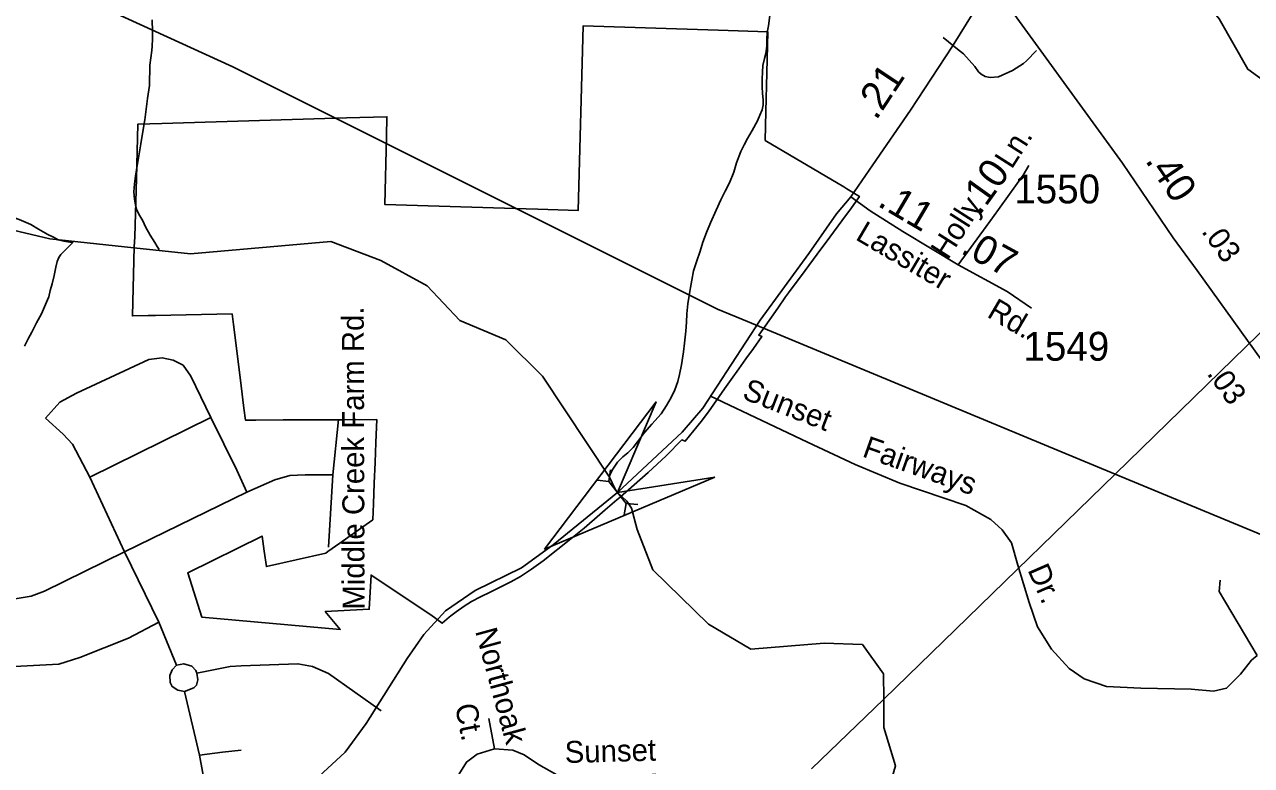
# Model space of a CAD drawing. Extents: x 2001466 to 2224147, y 644118 to 847247.
# Drawn here: x 2055654 to 2060968, y 694431 to 697641 of the extents above; entities that cross this region are included whole.
import ezdxf

# ---------------------------------------------------------------- set-up
doc = ezdxf.new("R2010")
doc.units = 0
for name, color, linetype in [('Exist Boundary Political City Limit New Hole', 7, 'Continuous'), ('Exist Hydrographic Creek Single Shore', 7, 'Continuous'), ('Exist Hydrographic Misc Water Feature', 7, 'Continuous'), ('Exist Road Non-System Type 51', 7, 'Continuous'), ('Exist Road Non-System Type 51 Label', 7, 'Continuous'), ('Exist Road Secondary Mileage Hundredths English Label', 7, 'Continuous'), ('Exist Road Secondary Structure Culvert Attributed CELL', 7, 'Continuous'), ('Exist Road Secondary Structure Culvert CELL', 7, 'Continuous'), ('Exist Road Secondary Type 51 Attributed', 7, 'Continuous'), ('Exist Road Secondary Type 51 Label', 7, 'Continuous'), ('Exist Road Secondary Type 51 Number Label', 7, 'Continuous'), ('Exist Utilities Electrical Transmission Line', 7, 'Continuous'), ('Map Preparation Boundary City Limit Buffer Line', 7, 'Continuous')]:
    doc.layers.add(name, color=color, linetype=linetype)

msp = doc.modelspace()

# ---------------------------------------------------------------- linework, layer by layer
at = {"layer": 'Exist Boundary Political City Limit New Hole'}
msp.add_lwpolyline([(2057134.1, 695475.2), (2057019.1, 695393.9), (2056967.8, 695357.6), (2056959, 695351.4), (2056701.9, 695292.7), (2056692.4, 695359.1), (2056683.1, 695425.1), (2056360.8, 695266.5), (2056421.6, 695073.8), (2057021.4, 695021), (2056956.5, 695098.1), (2057147.4, 695108.4), (2057154.9, 695256.2), (2057413.8, 695084.1), (2057462.4, 695047.6), (2057493.4, 695074.2), (2057500.8, 695079.9), (2057523.2, 695097.5), (2057558, 695121.8), (2057589.5, 695141.6), (2057629.6, 695162.4), (2057671.1, 695182.1), (2057760, 695226.4), (2057802, 695250.3), (2057849.2, 695281), (2057899.8, 695317.8), (2058020.2, 695412.9), (2058077.5, 695459.5), (2058145.5, 695517.8), (2058169, 695538.1), (2058220, 695582.1), (2058234, 695594), (2058355.9, 695700.1), (2058433, 695772.8), (2058501, 695841.7), (2058515.5, 695835.8), (2058553.5, 695882.4), (2058585, 695921.6), (2058616.5, 695962.9), (2058686.5, 696063.2), (2058714.4, 696102.8), (2058747.4, 696149.9), (2058778.1, 696192.1), (2058811.8, 696238.2), (2058848.2, 696289), (2058834.5, 696295.4), (2058916.4, 696412.6), (2058949.9, 696461.2), (2058962.6, 696478.3), (2059035.5, 696575.5), (2059087.5, 696646.2), (2059141.5, 696720), (2059193.5, 696790.8), (2059235.6, 696847.4), (2059270.5, 696896.4), (2059215.1, 696929.8), (2059202.1, 696937.5), (2058862.4, 697139.1), (2058865.2, 697264), (2058869, 697432), (2058873.1, 697609.6), (2058659.1, 697616.4), (2058073.5, 697635.1), (2058051.9, 696835.3), (2057877.9, 696840.8), (2057826.9, 696842.4), (2057214.2, 696861.8), (2057221.4, 697155.4), (2057223.4, 697241.6), (2057048.2, 697236.3), (2056248.8, 697212.2), (2056144.5, 697209.1), (2056138.2, 696974.2), (2056131.4, 696721), (2056129, 696677.4), (2056121.1, 696378.4), (2056190.1, 696380), (2056221.5, 696380.5), (2056553.1, 696387.6), (2056558.9, 696342.1), (2056580.4, 696169.8), (2056592.1, 696075.1), (2056604, 695979.8), (2056610.6, 695927.4), (2056656.2, 695927.6), (2056773.5, 695928.1), (2056989, 695928.9), (2057039.1, 695929.1), (2057179.2, 695929.7), (2057175.5, 695830.9), (2057172.2, 695744), (2057169, 695654.1), (2057165.6, 695564.1), (2057163, 695495.8), (2057134.1, 695475.2)], dxfattribs=at)
at = {"layer": 'Exist Hydrographic Creek Single Shore'}
for points in [[(2061390.5, 696893.8), (2061346.1, 696933.8), (2061078.1, 697356), (2060953.1, 697447.1), (2060828.2, 697666.2), (2060552.2, 698006.5), (2060385.3, 698354.4), (2060263.4, 698476)], [(2055715, 696724.5), (2055172.2, 696852.8), (2054505.2, 697053.5), (2054222.2, 697203.6), (2053846.2, 697611.5), (2053654.2, 697700.7), (2053245.2, 698024), (2053162.3, 698117.6)], [(2056128, 696674), (2055764.2, 696712.8), (2055715, 696724.5)], [(2058222.3, 695614.2), (2058212.4, 695628.6), (2058187.9, 695680.7), (2057898.2, 696118.2), (2057739.1, 696275.7), (2057539.1, 696358.5), (2057397.3, 696509), (2057197.1, 696618.1), (2056981.2, 696701.2), (2056372.2, 696648), (2056128, 696674)], [(2059375.6, 694719.1), (2059375.2, 694828.3), (2059283.1, 694954.8), (2059117, 694961.5), (2058800, 694935.1), (2058617.1, 695043.9), (2058375.1, 695278.5), (2058308.1, 695453.7), (2058282.7, 695545.4), (2058263.4, 695575.6), (2058222.3, 695614.2)], [(2060846, 692341), (2060588.1, 692339.6), (2060046.1, 692488.5), (2059846, 692489.3), (2059537, 692705.5), (2059504, 692788.3), (2059470.1, 692979.2), (2059445.1, 692996.1), (2059319, 693697.5), (2059310, 693904.4), (2059285.2, 693947.6), (2059426, 694430.3), (2059376, 694595.3), (2059375.6, 694719.1)]]:
    msp.add_lwpolyline(points, dxfattribs=at)
at = {"layer": 'Exist Hydrographic Misc Water Feature'}
for points in [[(2058882, 697679.8), (2058875.9, 697635.7), (2058870.6, 697605.7), (2058868.5, 697575.6), (2058868.5, 697547.6), (2058864.4, 697515.7), (2058858.7, 697493.5), (2058852.3, 697463.6), (2058850.7, 697435.5), (2058848.6, 697403.7), (2058848.6, 697369.7), (2058851.1, 697343.7), (2058852.9, 697313.9), (2058852.9, 697293.6), (2058849.2, 697271.8), (2058838.8, 697247.8), (2058828.9, 697223.8), (2058805.3, 697181.5), (2058785.3, 697147.7), (2058771.1, 697119.8), (2058757.2, 697091.5), (2058737.3, 697041.4), (2058725.6, 697001.4), (2058707.7, 696955.4), (2058689.3, 696919.6), (2058669.4, 696881.3), (2058649.7, 696837.3), (2058625.5, 696781.3), (2058607.9, 696739.3), (2058592.1, 696697.5), (2058580, 696659.2), (2058564.4, 696613.3), (2058552.1, 696573.4), (2058544.1, 696533.2), (2058538.4, 696501.2), (2058532.4, 696467.3), (2058526.3, 696431.3), (2058522.4, 696387.3), (2058520.7, 696351.4), (2058518.7, 696313.2), (2058512.9, 696261.3), (2058508.6, 696223.4), (2058499, 696167.3), (2058491, 696125.1), (2058483, 696095.1), (2058471.1, 696059.2), (2058455.3, 696025.1), (2058435.2, 695991.2), (2058411.2, 695955.1), (2058371.3, 695909.2), (2058339.5, 695873.1), (2058309.7, 695833), (2058289.6, 695808.9), (2058267.7, 695785), (2058246, 695768.8), (2058222, 695744.9), (2058202.1, 695714.7), (2058189.6, 695691), (2058187.9, 695680.7)], [(2056206.5, 697660.8), (2056208.8, 697610.5), (2056208.6, 697578.5), (2056207.1, 697546.7), (2056205.1, 697528.7), (2056197.3, 697464.6), (2056195.2, 697376.5), (2056187.2, 697320.5), (2056175.3, 697228.7), (2056165.3, 697168.5), (2056157.5, 697124.6), (2056149.7, 697072.7), (2056143.8, 697038.7), (2056133.9, 696984.7), (2056129.8, 696950.8), (2056128, 696916.6), (2056129.8, 696884.7), (2056133.9, 696860.5), (2056138.4, 696840.8), (2056146.2, 696824.6), (2056154, 696812.9), (2056166.1, 696790.8), (2056178.4, 696764.6), (2056198.7, 696728.6), (2056218.4, 696696.9), (2056228.7, 696678.7), (2056236.5, 696666.9)], [(2055138.4, 696874.8), (2055168.1, 696872.7), (2055234.6, 696865.1), (2055308.6, 696853.1), (2055388.2, 696841.4), (2055468.5, 696833.3), (2055512.2, 696827.5), (2055554, 696821.5), (2055586, 696811.8), (2055630.1, 696795.8), (2055680.6, 696774), (2055714.6, 696753.8), (2055754.2, 696731.9), (2055782.5, 696717.9), (2055800.3, 696707.9), (2055824.5, 696702.2), (2055850.5, 696698.2), (2055864.7, 696698.2)], [(2055671.1, 696282.1), (2055685.3, 696308), (2055705.2, 696348), (2055727.1, 696388), (2055741, 696418), (2055753.4, 696448.2), (2055758.9, 696461.9), (2055765, 696488.2), (2055773, 696518.1), (2055782.9, 696554), (2055788.8, 696590), (2055795, 696614.2), (2055802.6, 696632.1), (2055810.6, 696644.3), (2055824.3, 696658), (2055852.4, 696686.2), (2055864.7, 696698.2)], [(2055653.5, 696247.9), (2055671.1, 696282.1)]]:
    msp.add_lwpolyline(points, dxfattribs=at)
at = {"layer": 'Exist Road Non-System Type 51'}
for points in [[(2059633.7, 697584.1), (2059695.6, 697534), (2059721.2, 697513.5), (2059770.1, 697458.5), (2059785.6, 697436.2), (2059797.4, 697425.9), (2059815.2, 697415.6), (2059837.1, 697411.1), (2059873.2, 697414.4), (2059933.8, 697441.2), (2059980.4, 697472.2), (2059994.6, 697483.9), (2060037.5, 697528.9)], [(2055744.6, 695935.5), (2055806.4, 696004.7), (2055879.1, 696044.7), (2056191.8, 696190.2), (2056250, 696197.5), (2056297.3, 696186.6), (2056340.9, 696164.7), (2056373.6, 696117.4), (2056460.9, 695939.2)], [(2058622.1, 696033.1), (2059045.5, 695831.3), (2059251.2, 695734.5), (2059444.8, 695653.8), (2059731.1, 695556.9), (2059840, 695496.4), (2059888.4, 695452), (2059928.7, 695395.5), (2059956.9, 695298.6), (2060005.3, 695137.2), (2060041.6, 695032.3), (2060102.1, 694935.4), (2060178.7, 694850.7), (2060243.3, 694806.3), (2060340, 694774), (2060489.3, 694765.9), (2060707, 694761.9), (2060803.8, 694753.8), (2060860.3, 694765.9), (2060920.8, 694826.5), (2060969.2, 694887), (2060993.4, 694907.2)], [(2055937.3, 695680.9), (2055861, 695822.8), (2055821, 695866.4), (2055744.6, 695935.5)], [(2056460.9, 695939.2), (2055937.3, 695680.9)], [(2056460.9, 695939.2), (2056573.6, 695710), (2056617.2, 695615.4)], [(2056988.8, 695690.3), (2057014.2, 695930.4)], [(2056086.4, 695357.1), (2055937.3, 695680.9)], [(2056617.2, 695615.4), (2056737.9, 695668.5), (2056803.3, 695686.7), (2056868.8, 695690.3), (2056988.8, 695690.3)], [(2056988.8, 695690.3), (2056970.6, 695377.4)], [(2056617.2, 695615.4), (2056086.4, 695357.1)], [(2056086.4, 695357.1), (2055741, 695186.1), (2055682.8, 695164.3), (2055613.7, 695153.3), (2055475.6, 695157)], [(2056235.4, 695051.5), (2056086.4, 695357.1)], [(2055013.8, 695262.5), (2054962.9, 695175.2), (2054955.7, 695098.8), (2054966.6, 695018.7), (2055024.7, 694935.1), (2055086.6, 694891.4), (2055195.6, 694862.3), (2055326.5, 694851.4), (2055446.5, 694851.4), (2055802.8, 694869.6), (2055893.7, 694898.7), (2056104.6, 694982.3), (2056235.4, 695051.5)], [(2060993.4, 694907.2), (2060828, 695185.6), (2060832.1, 695234.1)], [(2056235.4, 695051.5), (2056312.3, 694865.2), (2056343.7, 694872.2), (2056378, 694860.8), (2056396.1, 694842.6), (2056399.8, 694831.7)], [(2056312.3, 694865.2), (2056293.1, 694846.1), (2056282.7, 694821.7), (2056284.4, 694790.3), (2056293.1, 694772.8), (2056317.5, 694757.2), (2056347.1, 694751.9)], [(2056399.8, 694831.7), (2056544, 694860), (2056592.8, 694863.5), (2056838.4, 694872.2), (2056901.1, 694860), (2056970.8, 694830.4), (2057199, 694668.2)], [(2056347.1, 694751.9), (2056387.2, 694767.6), (2056399.4, 694779.8), (2056404.6, 694802.5), (2056399.8, 694831.7)], [(2056347.1, 694751.9), (2056411.6, 694476.5)], [(2057665.7, 694635.1), (2057689.9, 694503.6)], [(2056411.6, 694476.5), (2056510.9, 694488.7), (2056592.8, 694497.4)], [(2057689.9, 694503.6), (2057613.8, 694480.8), (2057568.9, 694446.2), (2057527.4, 694380.5), (2057517, 694311.3), (2057527.4, 694231.7), (2057634.6, 693863.5)], [(2057689.9, 694503.6), (2057769.4, 694498.1), (2057817.9, 694477.3), (2057880.1, 694435.8), (2057959.6, 694390.8), (2058070.3, 694377), (2058250.1, 694380.5), (2058388.4, 694394.3)], [(2056411.6, 694476.5), (2056476, 694131.4)]]:
    msp.add_lwpolyline(points, dxfattribs=at)
at = {"layer": 'Exist Road Secondary Structure Culvert Attributed CELL'}
msp.add_lwpolyline([(2058643.6, 695679.5), (2057906.5, 695368.7), (2058389.5, 696006.5), (2058222.3, 695614.2)], close=True, dxfattribs=at)
at = {"layer": 'Exist Road Secondary Structure Culvert CELL'}
for p, q in [((2058192.7, 695712.1), (2058185.1, 695661.9)), ((2058134.5, 695666.7), (2058185.1, 695661.9)), ((2058185.1, 695661.9), (2058259.5, 695566.6)), ((2058251.9, 695516.4), (2058259.5, 695566.6)), ((2058310, 695561.7), (2058259.5, 695566.6))]:
    msp.add_line(p, q, dxfattribs=at)
at = {"layer": 'Exist Road Secondary Type 51 Attributed'}
for points in [[(2059837, 697829.6), (2059824.4, 697792.5), (2059672.9, 697546.5), (2059492.2, 697269.8), (2059328.9, 697032.9), (2059232.7, 696894)], [(2059837, 697829.6), (2060409.9, 697040.1), (2060629.2, 696716.3), (2060733.3, 696575.8), (2061076.6, 696097.3)], [(2059698.2, 696600.3), (2059846.5, 696804), (2059979, 696988.7), (2060004.3, 697030.3)], [(2059232.7, 696894), (2059171.1, 696820.6), (2059051.2, 696649.6), (2058839.7, 696360.3), (2058592, 695979.7), (2058502.1, 695874.7), (2058222.3, 695614.2), (2057943.5, 695387.6), (2057806.2, 695288.1), (2057605.8, 695188.6), (2057478, 695101.7), (2057383.3, 694998.3), (2057310.7, 694894.1), (2057134, 694613), (2057042.5, 694489.1), (2056928.8, 694383.3), (2056714.2, 694249), (2056476, 694131.4), (2056199.8, 694039.8), (2055890.5, 693968.8), (2055088.9, 693800.6)], [(2059232.7, 696894), (2059316.3, 696834), (2059458.3, 696744), (2059698.2, 696600.3)], [(2059698.2, 696600.3), (2059909.6, 696485), (2060016, 696412.5)]]:
    msp.add_lwpolyline(points, dxfattribs=at)
at = {"layer": 'Exist Utilities Electrical Transmission Line'}
for p, q in [((2060945.9, 696246.7), (2061377.4, 696666.9)), ((2058784.8, 696353.9), (2058854.4, 696325)), ((2058854.4, 696325), (2060378.2, 695693.9)), ((2060378.2, 695693.9), (2060945.9, 696246.7)), ((2059062.6, 694416.1), (2059375.6, 694719.1))]:
    msp.add_line(p, q, dxfattribs=at)
for points in [[(2052940.4, 698618.2), (2053798.5, 698643.1), (2054314.3, 698483.5), (2056556.3, 697457.5), (2058655.2, 696407.6), (2058784.8, 696353.9)], [(2059375.6, 694719.1), (2059686.3, 695020), (2060378.2, 695693.9)], [(2060378.2, 695693.9), (2061117.8, 695387.5), (2061263.4, 695309.4)]]:
    msp.add_lwpolyline(points, dxfattribs=at)
at = {"layer": 'Map Preparation Boundary City Limit Buffer Line'}
msp.add_lwpolyline([(2057134.1, 695475.2), (2057019.1, 695393.9), (2056967.8, 695357.6), (2056959, 695351.4), (2056701.9, 695292.7), (2056692.4, 695359.1), (2056683.1, 695425.1), (2056360.8, 695266.5), (2056421.6, 695073.8), (2057021.4, 695021), (2056956.5, 695098.1), (2057147.4, 695108.4), (2057154.9, 695256.2), (2057413.8, 695084.1), (2057462.4, 695047.6), (2057493.4, 695074.2), (2057500.8, 695079.9), (2057523.2, 695097.5), (2057558, 695121.8), (2057589.5, 695141.6), (2057629.6, 695162.4), (2057671.1, 695182.1), (2057760, 695226.4), (2057802, 695250.3), (2057849.2, 695281), (2057899.8, 695317.8), (2058020.2, 695412.9), (2058077.5, 695459.5), (2058145.5, 695517.8), (2058169, 695538.1), (2058220, 695582.1), (2058234, 695594), (2058355.9, 695700.1), (2058433, 695772.8), (2058501, 695841.7), (2058515.5, 695835.8), (2058553.5, 695882.4), (2058585, 695921.6), (2058616.5, 695962.9), (2058686.5, 696063.2), (2058714.4, 696102.8), (2058747.4, 696149.9), (2058778.1, 696192.1), (2058811.8, 696238.2), (2058848.2, 696289), (2058834.5, 696295.4), (2058916.4, 696412.6), (2058949.9, 696461.2), (2058962.6, 696478.3), (2059035.5, 696575.5), (2059087.5, 696646.2), (2059141.5, 696720), (2059193.5, 696790.8), (2059235.6, 696847.4), (2059270.5, 696896.4), (2059215.1, 696929.8), (2059202.1, 696937.5), (2058862.4, 697139.1), (2058865.2, 697264), (2058869, 697432), (2058873.1, 697609.6), (2058659.1, 697616.4), (2058073.5, 697635.1), (2058051.9, 696835.3), (2057877.9, 696840.8), (2057826.9, 696842.4), (2057214.2, 696861.8), (2057221.4, 697155.4), (2057223.4, 697241.6), (2057048.2, 697236.3), (2056248.8, 697212.2), (2056144.5, 697209.1), (2056138.2, 696974.2), (2056131.4, 696721), (2056129, 696677.4), (2056121.1, 696378.4), (2056190.1, 696380), (2056221.5, 696380.5), (2056553.1, 696387.6), (2056558.9, 696342.1), (2056580.4, 696169.8), (2056592.1, 696075.1), (2056604, 695979.8), (2056610.6, 695927.4), (2056656.2, 695927.6), (2056773.5, 695928.1), (2056989, 695928.9), (2057039.1, 695929.1), (2057179.2, 695929.7), (2057175.5, 695830.9), (2057172.2, 695744), (2057169, 695654.1), (2057165.6, 695564.1), (2057163, 695495.8), (2057134.1, 695475.2)], dxfattribs=at)

# ---------------------------------------------------------------- texts
at = {"layer": 'Exist Road Non-System Type 51 Label'}
for s, rotation, p in [('.03', 305.5663, (2060749, 696744.2)), ('Middle Creek Farm Rd.', 90.1612, (2057126.9, 695106.5)), ('.03', 305.5663, (2060772.6, 696128.6)), ('Sunset', 338.6575, (2058757.7, 696022.2)), ('Fairways', 340.4404, (2059278.1, 695771)), ('Dr.', 293.6028, (2059997.4, 695278.9)), ('Northoak', 285.2491, (2057605.2, 695013.7)), ('Ct.', 281.3049, (2057517.8, 694690.7)), ('Sunset', 1.5174, (2057994.9, 694441.8))]:
    msp.add_text(s, height=95, rotation=rotation, dxfattribs=at).set_placement(p)
at = {"layer": 'Exist Road Secondary Mileage Hundredths English Label'}
for s, rotation, p in [('.21', 56.4609, (2059342.7, 697222.4)), ('.10', 54.3427, (2059790.8, 696810.8)), ('.40', 304.1148, (2060505.1, 697051.8)), ('.11', 329.5309, (2059343.9, 696857.8)), ('.07', 331.4026, (2059704, 696653.1))]:
    msp.add_text(s, height=125, rotation=rotation, dxfattribs=at).set_placement(p)
at = {"layer": 'Exist Road Secondary Type 51 Label'}
for s, rotation, p in [('Ln.', 57.5125, (2059929.8, 697010.8)), ('Holly', 57.5125, (2059652.9, 696618)), ('Lassiter', 329.5309, (2059248.6, 696711.9)), ('Rd.', 329.5679, (2059818.2, 696377))]:
    msp.add_text(s, height=95, rotation=rotation, dxfattribs=at).set_placement(p)
at = {"layer": 'Exist Road Secondary Type 51 Number Label'}
for s, p in [('1550', (2059940.9, 696866.1)), ('1549', (2059980.5, 696184.7))]:
    msp.add_text(s, height=125, dxfattribs=at).set_placement(p)

doc.saveas('drawing.dxf')
